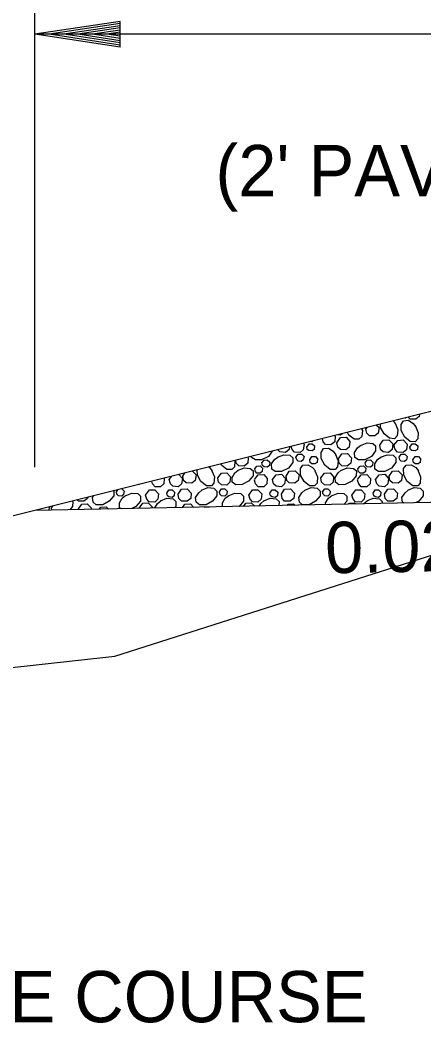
# Model space of a CAD drawing. Extents: x 2478 to 3210, y 439 to 841.
# Drawn here: x 2989.38 to 2998.84, y 772 to 795.46 of the extents above; entities that cross this region are included whole.
import ezdxf

# ---------------------------------------------------------------- set-up
doc = ezdxf.new("R2010")
doc.units = 0
for name, color, linetype in [('R_Annotation', 7, 'Continuous'), ('R_Dimension', 7, 'Continuous'), ('R_Exist Surface', 7, 'Continuous')]:
    doc.layers.add(name, color=color, linetype=linetype)

msp = doc.modelspace()

# ---------------------------------------------------------------- linework, layer by layer
at = {"layer": 'R_Annotation'}
for p, q in [((3001.233, 786.863), (2981.233, 781.863)), ((3009.233, 784.376), (2989.723, 783.986))]:
    msp.add_line(p, q, dxfattribs=at)
at = {"layer": 'R_Dimension'}
for p, q in [((2989.723, 785.001), (2989.723, 798.878)), ((2991.723, 795.43), (2989.723, 795.13)), ((2991.723, 795.38), (2990.057, 795.13)), ((2991.723, 795.329), (2990.401, 795.13)), ((2991.723, 794.83), (2991.723, 795.43)), ((3070.657, 795.13), (2989.723, 795.13)), ((2991.723, 794.83), (2989.723, 795.13)), ((2991.723, 794.88), (2990.057, 795.13)), ((2991.723, 794.931), (2990.401, 795.13)), ((2991.723, 795.279), (2990.734, 795.13)), ((2991.723, 794.981), (2990.734, 795.13)), ((2991.723, 795.228), (2991.073, 795.13)), ((2991.723, 795.033), (2991.073, 795.13)), ((2991.723, 795.177), (2991.407, 795.13)), ((2991.723, 795.083), (2991.407, 795.13)), ((2997.478, 785.893), (2997.505, 785.931)), ((2998.114, 786.084), (2998.163, 786.023)), ((2992.873, 784.713), (2992.931, 784.788)), ((2993.193, 784.793), (2993.24, 784.865)), ((2991.633, 784.428), (2991.667, 784.472)), ((2990.058, 784.069), (2990.049, 783.992)), ((2989.765, 783.986), (2989.763, 783.996)), ((2990.747, 784.006), (2990.743, 784.023)), ((2992.17, 784.035), (2992.168, 784.043))]:
    msp.add_line(p, q, dxfattribs=at)
for points in [[(2998.727, 786.237), (2998.723, 786.188), (2998.643, 786.123), (2998.513, 786.128), (2998.469, 786.172)], [(2997.723, 785.986), (2997.783, 785.928), (2997.763, 785.798), (2997.688, 785.733), (2997.558, 785.738), (2997.498, 785.798), (2997.478, 785.893)], [(2998.163, 786.033), (2998.223, 785.878), (2998.208, 785.738), (2998.143, 785.668), (2998.028, 785.678), (2997.903, 785.778), (2997.818, 785.933), (2997.818, 786.01)], [(2998.638, 785.958), (2998.698, 785.803), (2998.688, 785.663), (2998.628, 785.598), (2998.513, 785.603), (2998.388, 785.703), (2998.303, 785.858), (2998.303, 786.003), (2998.358, 786.083), (2998.473, 786.098), (2998.583, 786.023), (2998.643, 785.948)], [(2996.738, 785.739), (2996.758, 785.718), (2996.748, 785.593), (2996.658, 785.523), (2996.533, 785.528), (2996.473, 785.593), (2996.462, 785.67)], [(2996.798, 785.573), (2996.878, 785.693), (2997.013, 785.703), (2997.098, 785.603), (2997.083, 785.473), (2997.008, 785.408), (2996.878, 785.413), (2996.818, 785.473), (2996.798, 785.573)], [(2996.918, 785.784), (2996.883, 785.753), (2996.823, 785.761)], [(2997.376, 785.899), (2997.393, 785.858), (2997.378, 785.718), (2997.313, 785.653), (2997.203, 785.658), (2997.073, 785.753), (2997.043, 785.816)], [(2995.685, 785.476), (2995.678, 785.413), (2995.593, 785.348), (2995.463, 785.358), (2995.41, 785.407)], [(2996.013, 785.558), (2996.028, 785.543), (2996.008, 785.408), (2995.933, 785.343), (2995.803, 785.353), (2995.748, 785.413), (2995.726, 785.487)], [(2996.093, 785.473), (2996.148, 785.548), (2996.218, 785.548), (2996.273, 785.498), (2996.268, 785.413), (2996.218, 785.383), (2996.138, 785.388), (2996.103, 785.413), (2996.093, 785.473)], [(2996.225, 785.611), (2996.213, 785.598), (2996.179, 785.6)], [(2997.353, 785.508), (2997.503, 785.568), (2997.638, 785.558), (2997.703, 785.498), (2997.703, 785.383), (2997.608, 785.253), (2997.448, 785.173), (2997.303, 785.173), (2997.213, 785.228), (2997.208, 785.343), (2997.278, 785.453), (2997.358, 785.513)], [(2997.803, 785.518), (2997.878, 785.633), (2998.013, 785.638), (2998.108, 785.548), (2998.093, 785.413), (2998.008, 785.348), (2997.878, 785.358), (2997.818, 785.413), (2997.803, 785.518)], [(2998.133, 785.513), (2998.223, 785.628), (2998.348, 785.638), (2998.443, 785.543), (2998.423, 785.408), (2998.348, 785.343), (2998.218, 785.353), (2998.163, 785.413), (2998.133, 785.513)], [(2998.508, 785.473), (2998.563, 785.548), (2998.633, 785.548), (2998.688, 785.498), (2998.683, 785.413), (2998.633, 785.383), (2998.553, 785.388), (2998.518, 785.413), (2998.508, 785.473)], [(2994.714, 785.233), (2994.723, 785.223), (2994.708, 785.093), (2994.623, 785.028), (2994.498, 785.033), (2994.438, 785.093), (2994.428, 785.162)], [(2995.283, 785.376), (2995.193, 785.253), (2995.033, 785.173), (2994.888, 785.173), (2994.798, 785.228), (2994.797, 785.254)], [(2995.403, 785.233), (2995.558, 785.293), (2995.698, 785.283), (2995.763, 785.223), (2995.763, 785.108), (2995.663, 784.978), (2995.503, 784.903), (2995.353, 784.898), (2995.273, 784.958), (2995.268, 785.078), (2995.333, 785.178), (2995.413, 785.238)], [(2995.838, 785.233), (2995.888, 785.303), (2995.973, 785.303), (2996.028, 785.253), (2996.008, 785.173), (2995.963, 785.133), (2995.888, 785.138), (2995.858, 785.173), (2995.838, 785.233)], [(2996.163, 785.173), (2996.213, 785.248), (2996.293, 785.253), (2996.343, 785.198), (2996.333, 785.113), (2996.283, 785.078), (2996.213, 785.083), (2996.173, 785.113), (2996.163, 785.173)], [(2996.763, 785.298), (2996.823, 785.153), (2996.813, 785.013), (2996.753, 784.943), (2996.638, 784.943), (2996.513, 785.048), (2996.428, 785.203), (2996.428, 785.348), (2996.483, 785.438), (2996.603, 785.443), (2996.708, 785.378), (2996.768, 785.293)], [(2996.838, 785.198), (2996.913, 785.313), (2997.043, 785.323), (2997.138, 785.223), (2997.123, 785.093), (2997.038, 785.028), (2996.913, 785.033), (2996.853, 785.093), (2996.838, 785.198)], [(2997.818, 785.233), (2997.973, 785.293), (2998.113, 785.283), (2998.178, 785.223), (2998.178, 785.108), (2998.078, 784.978), (2997.918, 784.903), (2997.768, 784.898), (2997.688, 784.958), (2997.683, 785.078), (2997.748, 785.178), (2997.828, 785.238)], [(2998.253, 785.233), (2998.303, 785.303), (2998.388, 785.303), (2998.443, 785.253), (2998.423, 785.173), (2998.378, 785.133), (2998.303, 785.138), (2998.273, 785.173), (2998.253, 785.233)], [(2998.578, 785.173), (2998.628, 785.248), (2998.708, 785.253), (2998.758, 785.198), (2998.748, 785.113), (2998.698, 785.078), (2998.628, 785.083), (2998.588, 785.113), (2998.578, 785.173)], [(2993.795, 785.004), (2993.813, 784.993), (2993.878, 784.913)], [(2994.407, 785.157), (2994.408, 785.153), (2994.398, 785.013), (2994.338, 784.943), (2994.223, 784.943), (2994.098, 785.048), (2994.083, 785.076)], [(2994.873, 784.963), (2994.923, 785.028), (2995.003, 785.033), (2995.058, 784.978), (2995.048, 784.898), (2995.003, 784.858), (2994.923, 784.863), (2994.888, 784.903), (2994.873, 784.963)], [(2995.043, 785.103), (2995.093, 785.168), (2995.168, 785.173), (2995.223, 785.118), (2995.218, 785.043), (2995.168, 784.998), (2995.093, 785.008), (2995.058, 785.043), (2995.043, 785.103)], [(2996.283, 784.918), (2996.343, 784.773), (2996.333, 784.628), (2996.273, 784.563), (2996.158, 784.563), (2996.028, 784.668), (2995.948, 784.813), (2995.943, 784.968), (2996.003, 785.048), (2996.118, 785.058), (2996.228, 784.993), (2996.293, 784.913)], [(2997.288, 784.963), (2997.338, 785.028), (2997.418, 785.033), (2997.473, 784.978), (2997.463, 784.898), (2997.418, 784.858), (2997.338, 784.863), (2997.303, 784.903), (2997.288, 784.963)], [(2997.458, 785.103), (2997.508, 785.168), (2997.583, 785.173), (2997.638, 785.118), (2997.633, 785.043), (2997.583, 784.998), (2997.508, 785.008), (2997.473, 785.043), (2997.458, 785.103)], [(2998.698, 784.918), (2998.758, 784.773), (2998.748, 784.628), (2998.688, 784.563), (2998.573, 784.563), (2998.443, 784.668), (2998.363, 784.813), (2998.358, 784.968), (2998.418, 785.048), (2998.533, 785.058), (2998.643, 784.993), (2998.708, 784.913)], [(2993.097, 784.829), (2993.178, 784.738), (2993.158, 784.608), (2993.083, 784.543), (2992.958, 784.553), (2992.898, 784.613), (2992.873, 784.713)], [(2993.413, 784.908), (2993.498, 784.823), (2993.478, 784.693), (2993.398, 784.628), (2993.268, 784.633), (2993.208, 784.693), (2993.193, 784.793)], [(2993.868, 784.918), (2993.928, 784.773), (2993.918, 784.628), (2993.858, 784.563), (2993.743, 784.563), (2993.613, 784.668), (2993.533, 784.813), (2993.529, 784.937)], [(2994.008, 784.748), (2994.093, 784.863), (2994.223, 784.868), (2994.303, 784.778), (2994.293, 784.648), (2994.218, 784.578), (2994.093, 784.588), (2994.023, 784.648), (2994.008, 784.748)], [(2994.473, 784.923), (2994.623, 784.983), (2994.768, 784.973), (2994.838, 784.913), (2994.833, 784.798), (2994.728, 784.673), (2994.578, 784.593), (2994.428, 784.588), (2994.348, 784.648), (2994.343, 784.763), (2994.408, 784.868), (2994.483, 784.933)], [(2994.868, 784.713), (2994.953, 784.823), (2995.083, 784.833), (2995.168, 784.733), (2995.158, 784.608), (2995.083, 784.538), (2994.953, 784.543), (2994.893, 784.608), (2994.868, 784.698)], [(2995.288, 784.713), (2995.373, 784.823), (2995.503, 784.838), (2995.593, 784.738), (2995.573, 784.608), (2995.498, 784.543), (2995.373, 784.553), (2995.313, 784.613), (2995.288, 784.713)], [(2995.608, 784.793), (2995.683, 784.908), (2995.818, 784.918), (2995.913, 784.823), (2995.893, 784.693), (2995.813, 784.628), (2995.683, 784.633), (2995.623, 784.693), (2995.608, 784.793)], [(2996.423, 784.748), (2996.508, 784.863), (2996.638, 784.868), (2996.718, 784.778), (2996.708, 784.648), (2996.633, 784.578), (2996.508, 784.588), (2996.438, 784.648), (2996.423, 784.748)], [(2996.888, 784.923), (2997.038, 784.983), (2997.183, 784.973), (2997.253, 784.913), (2997.248, 784.798), (2997.143, 784.673), (2996.993, 784.593), (2996.843, 784.588), (2996.763, 784.648), (2996.758, 784.763), (2996.823, 784.868), (2996.898, 784.933)], [(2997.283, 784.713), (2997.368, 784.823), (2997.498, 784.833), (2997.583, 784.733), (2997.573, 784.608), (2997.498, 784.538), (2997.368, 784.543), (2997.308, 784.608), (2997.283, 784.698)], [(2997.703, 784.713), (2997.788, 784.823), (2997.918, 784.838), (2998.008, 784.738), (2997.988, 784.608), (2997.913, 784.543), (2997.788, 784.553), (2997.728, 784.613), (2997.703, 784.713)], [(2998.023, 784.793), (2998.098, 784.908), (2998.233, 784.918), (2998.328, 784.823), (2998.308, 784.693), (2998.228, 784.628), (2998.098, 784.633), (2998.038, 784.693), (2998.023, 784.793)], [(2992.172, 784.598), (2992.163, 784.593), (2992.152, 784.593)], [(2992.746, 784.742), (2992.753, 784.733), (2992.743, 784.608), (2992.668, 784.538), (2992.538, 784.543), (2992.478, 784.608), (2992.461, 784.67)], [(2993.628, 784.463), (2993.778, 784.523), (2993.918, 784.508), (2993.988, 784.443), (2993.988, 784.333), (2993.883, 784.203), (2993.733, 784.123), (2993.578, 784.123), (2993.503, 784.183), (2993.488, 784.293), (2993.563, 784.398), (2993.633, 784.463)], [(2996.043, 784.463), (2996.193, 784.523), (2996.333, 784.508), (2996.403, 784.443), (2996.403, 784.333), (2996.298, 784.203), (2996.148, 784.123), (2995.993, 784.123), (2995.918, 784.183), (2995.903, 784.293), (2995.978, 784.398), (2996.048, 784.463)], [(2998.458, 784.463), (2998.608, 784.523), (2998.748, 784.508), (2998.818, 784.443), (2998.818, 784.333), (2998.713, 784.203), (2998.64, 784.164)], [(2990.962, 784.295), (2990.958, 784.268), (2990.873, 784.203), (2990.743, 784.208), (2990.717, 784.234)], [(2991.569, 784.447), (2991.573, 784.443), (2991.573, 784.333), (2991.468, 784.203), (2991.318, 784.123), (2991.163, 784.123), (2991.088, 784.183), (2991.073, 784.293), (2991.099, 784.33)], [(2991.761, 784.495), (2991.813, 784.443), (2991.803, 784.368), (2991.758, 784.323), (2991.683, 784.328), (2991.643, 784.368), (2991.633, 784.428)], [(2991.753, 784.026), (2991.708, 784.053), (2991.703, 784.168), (2991.768, 784.278), (2991.848, 784.338)], [(2991.838, 784.333), (2991.993, 784.393), (2992.133, 784.383), (2992.198, 784.323), (2992.198, 784.208), (2992.093, 784.083), (2991.992, 784.031)], [(2992.318, 784.343), (2992.408, 784.468), (2992.533, 784.473), (2992.623, 784.378), (2992.608, 784.253), (2992.533, 784.183), (2992.403, 784.193), (2992.348, 784.253), (2992.318, 784.343)], [(2992.813, 784.393), (2992.863, 784.468), (2992.938, 784.473), (2992.998, 784.413), (2992.988, 784.333), (2992.938, 784.293), (2992.863, 784.308), (2992.828, 784.333), (2992.813, 784.393)], [(2993.083, 784.368), (2993.158, 784.488), (2993.293, 784.493), (2993.388, 784.393), (2993.373, 784.268), (2993.288, 784.203), (2993.158, 784.208), (2993.098, 784.268), (2993.083, 784.368)], [(2994.048, 784.428), (2994.098, 784.493), (2994.173, 784.498), (2994.228, 784.443), (2994.218, 784.368), (2994.173, 784.323), (2994.098, 784.328), (2994.058, 784.368), (2994.048, 784.428)], [(2994.122, 784.074), (2994.118, 784.168), (2994.183, 784.278), (2994.263, 784.338)], [(2994.253, 784.333), (2994.408, 784.393), (2994.548, 784.383), (2994.613, 784.323), (2994.613, 784.208), (2994.508, 784.083), (2994.504, 784.081)], [(2994.733, 784.343), (2994.823, 784.468), (2994.948, 784.473), (2995.038, 784.378), (2995.023, 784.253), (2994.948, 784.183), (2994.818, 784.193), (2994.763, 784.253), (2994.733, 784.343)], [(2995.228, 784.393), (2995.278, 784.468), (2995.353, 784.473), (2995.413, 784.413), (2995.403, 784.333), (2995.353, 784.293), (2995.278, 784.308), (2995.243, 784.333), (2995.228, 784.393)], [(2995.498, 784.368), (2995.573, 784.488), (2995.708, 784.493), (2995.803, 784.393), (2995.788, 784.268), (2995.703, 784.203), (2995.573, 784.208), (2995.513, 784.268), (2995.498, 784.368)], [(2996.463, 784.428), (2996.513, 784.493), (2996.588, 784.498), (2996.643, 784.443), (2996.633, 784.368), (2996.588, 784.323), (2996.513, 784.328), (2996.473, 784.368), (2996.463, 784.428)], [(2996.535, 784.122), (2996.533, 784.168), (2996.598, 784.278), (2996.678, 784.338)], [(2996.668, 784.333), (2996.823, 784.393), (2996.963, 784.383), (2997.028, 784.323), (2997.028, 784.208), (2996.963, 784.13)], [(2997.148, 784.343), (2997.238, 784.468), (2997.363, 784.473), (2997.453, 784.378), (2997.438, 784.253), (2997.363, 784.183), (2997.233, 784.193), (2997.178, 784.253), (2997.148, 784.343)], [(2997.643, 784.393), (2997.693, 784.468), (2997.768, 784.473), (2997.828, 784.413), (2997.818, 784.333), (2997.768, 784.293), (2997.693, 784.308), (2997.658, 784.333), (2997.643, 784.393)], [(2997.913, 784.368), (2997.988, 784.488), (2998.123, 784.493), (2998.218, 784.393), (2998.203, 784.268), (2998.118, 784.203), (2997.988, 784.208), (2997.928, 784.268), (2997.913, 784.368)], [(2998.364, 784.158), (2998.333, 784.183), (2998.318, 784.293), (2998.393, 784.398), (2998.463, 784.463)], [(2990.121, 783.994), (2990.118, 784.048), (2990.145, 784.091)], [(2990.605, 784.206), (2990.613, 784.198), (2990.608, 784.083), (2990.543, 784.002)], [(2990.743, 784.023), (2990.823, 784.138), (2990.953, 784.143), (2991.043, 784.048), (2991.041, 784.012)], [(2991.234, 784.016), (2991.273, 784.068), (2991.398, 784.073), (2991.449, 784.02)], [(2992.168, 784.043), (2992.253, 784.158), (2992.378, 784.163), (2992.473, 784.073), (2992.47, 784.041)], [(2992.534, 784.042), (2992.533, 784.048), (2992.598, 784.153), (2992.673, 784.213)], [(2992.668, 784.213), (2992.818, 784.273), (2992.963, 784.263), (2993.028, 784.198), (2993.023, 784.083), (2992.997, 784.051)], [(2993.18, 784.055), (2993.238, 784.138), (2993.368, 784.143), (2993.447, 784.06)], [(2993.686, 784.065), (2993.688, 784.068), (2993.813, 784.073), (2993.819, 784.068)], [(2994.613, 784.083), (2994.668, 784.158), (2994.793, 784.163), (2994.872, 784.089)], [(2994.975, 784.091), (2995.013, 784.153), (2995.088, 784.213)], [(2995.083, 784.213), (2995.233, 784.273), (2995.378, 784.263), (2995.443, 784.198), (2995.439, 784.1)], [(2995.629, 784.104), (2995.653, 784.138), (2995.783, 784.143), (2995.817, 784.107)], [(2997.064, 784.132), (2997.083, 784.158), (2997.208, 784.163), (2997.237, 784.136)], [(2997.42, 784.14), (2997.428, 784.153), (2997.503, 784.213)], [(2997.498, 784.213), (2997.648, 784.273), (2997.793, 784.263), (2997.858, 784.198), (2997.856, 784.148)]]:
    msp.add_lwpolyline(points, dxfattribs=at)
msp.add_open_spline([(2998.399, 786.155), (2998.404, 786.155), (2998.409, 786.155), (2998.413, 786.155)], degree=3, dxfattribs=at)
at = {"layer": 'R_Exist Surface'}
msp.add_lwpolyline([(2974.394, 779.542), (2980.464, 779.356), (2991.6, 780.578), (3008.322, 785.91), (3009.233, 786.036), (3031.233, 785.919), (3053.233, 785.156), (3055.82, 784.789), (3076.957, 782.83), (3083.428, 781.714), (3088.64, 782.82)], dxfattribs=at)

# ---------------------------------------------------------------- texts
at = {"layer": 'R_Annotation'}
for s, p in [("(2' PAVED)", (2993.954, 791.341)), ('AGGREGATE BASE COURSE', (2975.31, 772.013))]:
    msp.add_text(s, height=1.2, dxfattribs=at).set_placement(p)
msp.add_text("0.02'/'", height=1.2, rotation=1.0613, dxfattribs=at).set_placement((2996.531, 782.516))

doc.saveas('drawing.dxf')
